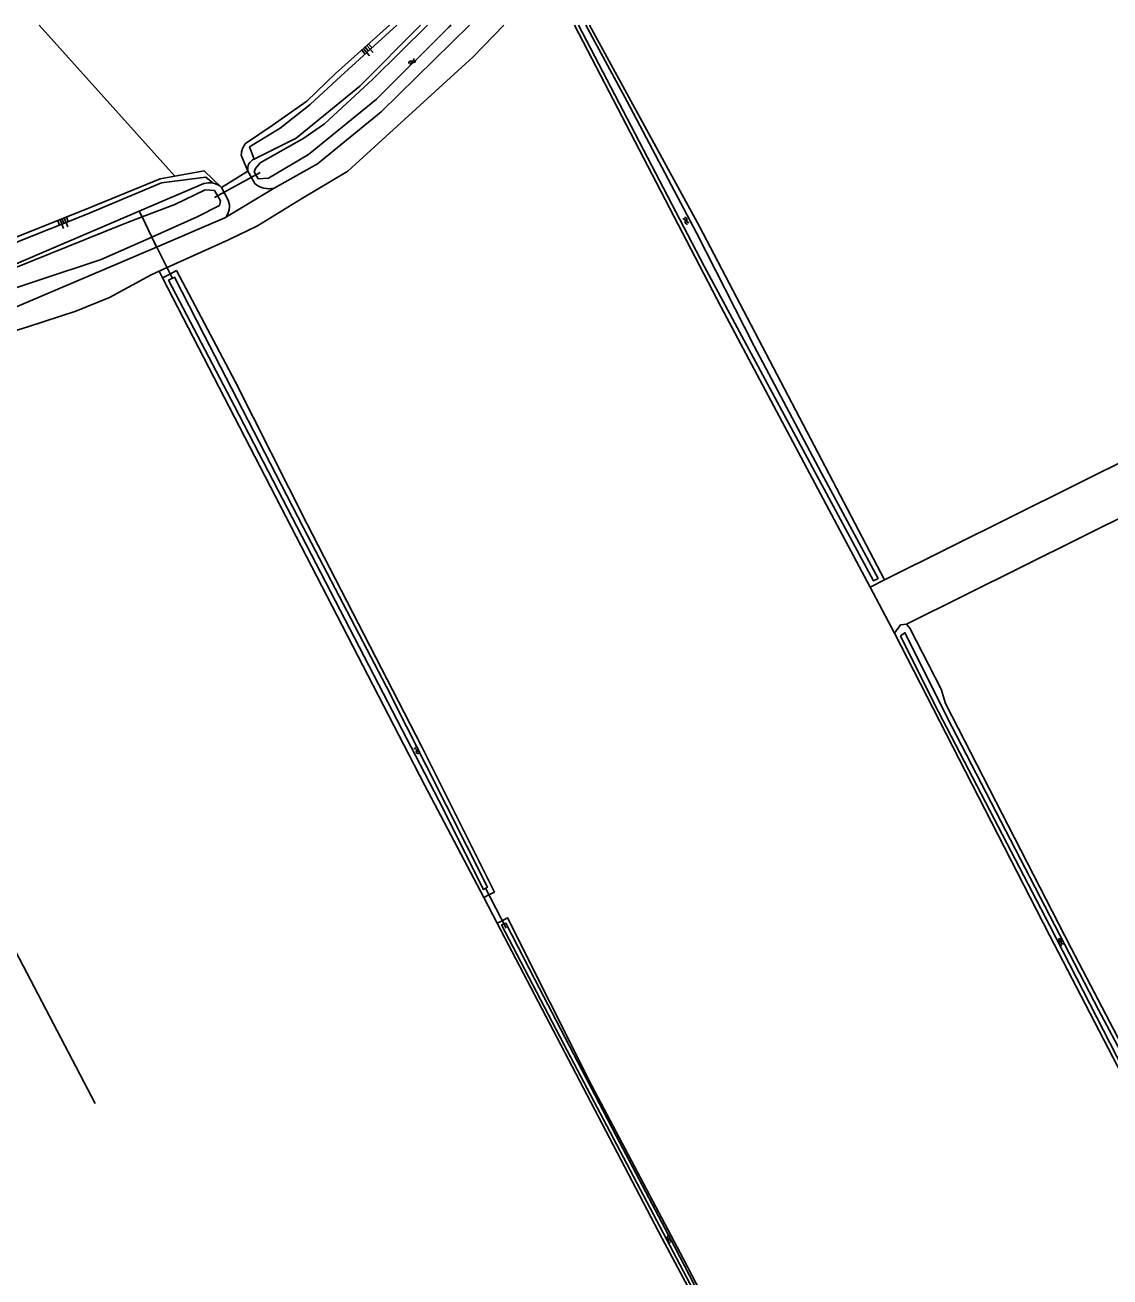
# Model space of a CAD drawing. Extents: x 136000 to 141014, y 402000 to 403500.
# Drawn here: x 138255.5 to 138488.5, y 403231.2 to 403500 of the extents above; entities that cross this region are included whole.
import ezdxf

# ---------------------------------------------------------------- set-up
doc = ezdxf.new("R2010")
doc.units = 0
for name, color, linetype in [('gg-afsc-draadraster', 7, 'Continuous'), ('gg-afsc-lijn draadraster', 7, 'Continuous'), ('gg-knt-BGT kruinlijn', 7, 'Continuous'), ('gg-knt-bovenkant onderkant talud', 7, 'Continuous'), ('gg-knt-bronhoudergrens', 7, 'Continuous'), ('gg-knt-onverhard', 7, 'Continuous'), ('gg-kntw-bovenkant insteek waterloop', 7, 'Continuous'), ('gg-kntw-midden sloot', 7, 'Continuous'), ('gg-kntw-waterlijn', 7, 'Continuous'), ('gg-kwrk-duiker nz buis', 7, 'Continuous'), ('gt-grn-groengrens', 7, 'Continuous'), ('gt-grn-vlakafsluiter', 7, 'Continuous'), ('gt-symb-talud symbool', 7, 'Continuous'), ('gt-symb-watersymbool', 7, 'Continuous')]:
    doc.layers.add(name, color=color, linetype=linetype)

# ---------------------------------------------------------------- blocks, each defined once
blk = doc.blocks.new('gt0-WA')
at = {"layer": 'gt-symb-watersymbool'}
for centre, start, end in [((-0.32, 0.02), 28.0725, 151.9275), ((0.43, 0.42), 208.0725, 331.9275), ((-0.32, -0.43), 28.0725, 151.9275), ((0.43, -0.03), 208.0725, 331.9275)]:
    blk.add_arc(centre, 0.425, start, end, dxfattribs=at)
blk = doc.blocks.new('gt0-TALUD_1')
at = {"layer": 'gt-symb-talud symbool'}
for p, q in [((-0.5, -2), (-0.5, 0)), ((0, -1), (0, 0)), ((-1, -1), (-1, 0)), ((0.5, -2), (0.5, 0)), ((1, -1), (1, 0))]:
    blk.add_line(p, q, dxfattribs=at)

msp = doc.modelspace()

# ---------------------------------------------------------------- linework, layer by layer
at = {"layer": 'gg-afsc-draadraster'}
for p, q in [((138284.28, 403447.13), (138285.99, 403447.91)), ((138285.01, 403445.71), (138284.28, 403447.13))]:
    msp.add_line(p, q, dxfattribs=at)
for points in [[(138285.99, 403447.91), (138299.14, 403453.86), (138305.42, 403456.91), (138314.73, 403462.63), (138324.82, 403468.65), (138351.7, 403493.2), (138358.34, 403500)], [(138273.58, 403441.53), (138282.55, 403446.34), (138284.28, 403447.13)], [(138256.29, 403435.25), (138266.38, 403438.56), (138273.58, 403441.53)], [(138217.94, 403423.34), (138243.83, 403431.44), (138256.29, 403435.25)]]:
    msp.add_lwpolyline(points, dxfattribs=at)
at = {"layer": 'gg-afsc-lijn draadraster'}
for p, q in [((138284.28, 403447.13), (138285.99, 403447.91)), ((138285.01, 403445.71), (138284.28, 403447.13))]:
    msp.add_line(p, q, dxfattribs=at)
for points in [[(138285.99, 403447.91), (138299.14, 403453.86), (138305.42, 403456.91), (138314.73, 403462.63), (138324.82, 403468.65), (138351.7, 403493.2), (138358.34, 403500)], [(138273.58, 403441.53), (138282.55, 403446.34), (138284.28, 403447.13)], [(138256.29, 403435.25), (138266.38, 403438.56), (138273.58, 403441.53)], [(138217.94, 403423.34), (138243.83, 403431.44), (138256.29, 403435.25)]]:
    msp.add_lwpolyline(points, dxfattribs=at)
at = {"layer": 'gg-knt-BGT kruinlijn'}
for p, q in [((138322.18, 403489.57), (138333.76, 403500)), ((138315.99, 403483.64), (138322.18, 403489.57)), ((138308.53, 403478.41), (138315.99, 403483.64)), ((138303.04, 403474.73), (138308.53, 403478.41)), ((138303.33, 403468.63), (138301.92, 403472.06)), ((138287.63, 403467.57), (138293.97, 403468.71)), ((138293.97, 403468.71), (138297.67, 403465.13)), ((138268.25, 403460.31), (138284.52, 403467.01)), ((138284.52, 403467.01), (138287.63, 403467.57)), ((138252.64, 403454.08), (138268.25, 403460.31))]:
    msp.add_line(p, q, dxfattribs=at)
msp.add_arc((138305.49, 403472.14), 3.57, 133.3077, 181.2457, dxfattribs=at)
at = {"layer": 'gg-knt-bovenkant onderkant talud'}
for points in [[(138304.67, 403471.23), (138303.68, 403473.87), (138310.26, 403477.89), (138316.68, 403482.93), (138323.33, 403489.03), (138335.35, 403500)], [(138295.89, 403466.07), (138294.33, 403467.32), (138284.78, 403466.12), (138268.63, 403459.33), (138253.14, 403453.18), (138223.76, 403443.49), (138185.32, 403429.31), (138146.44, 403412.89), (138123.99, 403403.28), (138113.36, 403398.3), (138103.71, 403393.95), (138098.83, 403391.79)]]:
    msp.add_lwpolyline(points, dxfattribs=at)
at = {"layer": 'gg-knt-bronhoudergrens'}
for p, q in [((138258.47, 403500), (138287.63, 403467.57)), ((138530.15, 403425.71), (138440.04, 403380.9)), ((138535.28, 403416.36), (138444.82, 403371.37)), ((138436.97, 403379.31), (138442.21, 403369.45)), ((138356.86, 403307.15), (138353.98, 403312.65))]:
    msp.add_line(p, q, dxfattribs=at)
at = {"layer": 'gg-knt-onverhard'}
msp.add_line((138298.41, 403458.58), (138308.96, 403465), dxfattribs=at)
at = {"layer": 'gg-kntw-bovenkant insteek waterloop'}
for p, q in [((138304.85, 403465.99), (138303.33, 403468.63)), ((138280.01, 403460.04), (138293.89, 403465.95)), ((138299.08, 403462.43), (138297.67, 403465.13)), ((138298.41, 403458.58), (138283.71, 403452.33)), ((138286.69, 403446.57), (138288.01, 403447.28)), ((138288.01, 403447.28), (138300.59, 403423.45)), ((138286.69, 403446.57), (138285.01, 403445.71)), ((138300.59, 403423.45), (138316.02, 403392.99)), ((138316.02, 403392.99), (138340.59, 403345.14)), ((138440.04, 403380.9), (138436.97, 403379.31)), ((138340.59, 403345.14), (138356.3, 403313.85)), ((138353.98, 403312.65), (138355.1, 403313.24)), ((138356.3, 403313.85), (138355.1, 403313.24)), ((138357.96, 403307.7), (138356.86, 403307.15))]:
    msp.add_line(p, q, dxfattribs=at)
for points in [[(138304.67, 403471.23), (138313.73, 403475.74), (138327.38, 403486.91), (138340.39, 403500)], [(138308.96, 403465), (138318.29, 403470.17), (138331.94, 403481.34), (138350.95, 403500)], [(138373.5, 403500), (138405.01, 403439.42), (138436.97, 403379.31)], [(138376.73, 403500), (138400.36, 403456.78), (138440.04, 403380.9)], [(138280.01, 403460.04), (138248.98, 403446.83), (138223.52, 403439.39), (138187.7, 403427.21)], [(138283.71, 403452.33), (138251.4, 403438.58), (138226.12, 403431.18), (138191.07, 403419.27)], [(138285.01, 403445.71), (138341.27, 403336.89), (138353.98, 403312.65)], [(138442.21, 403369.45), (138443.52, 403371.24), (138444.82, 403371.37)], [(138444.82, 403371.37), (138445.5, 403370.51), (138452.21, 403357.43), (138453.18, 403354.31), (138480.2, 403301.82), (138501.7, 403260.54), (138506.1, 403251.56), (138512.79, 403236.58)], [(138442.21, 403369.45), (138475.55, 403304.58), (138510.46, 403237.29)], [(138356.86, 403307.15), (138392.33, 403239.46), (138401.14, 403223.03), (138423.73, 403179.32), (138425.44, 403176.48)], [(138423.15, 403184.38), (138415.49, 403199.22), (138396.84, 403235.15), (138377.21, 403272.22), (138359.1, 403308.28), (138357.96, 403307.7)]]:
    msp.add_lwpolyline(points, dxfattribs=at)
for centre, radius, start, end in [((138305.64, 403469.09), 2.35, 114.3351, 191.15), ((138295.11, 403462.39), 3.76, 78.0023, 109.0187), ((138295.09, 403462.37), 3.78, 46.8761, 77.7262), ((138307.82, 403469.32), 4.47, 228.2412, 284.7432), ((138295.78, 403461.02), 3.59, 317.0407, 23.0165)]:
    msp.add_arc(centre, radius, start, end, dxfattribs=at)
at = {"layer": 'gg-kntw-midden sloot'}
msp.add_lwpolyline([(138192.99, 403412.37), (138207.27, 403387.82), (138211.28, 403380.31), (138240.16, 403325.69), (138251.79, 403304.3), (138270.55, 403268.46)], dxfattribs=at)
at = {"layer": 'gg-kntw-waterlijn'}
for points in [[(138341.92, 403500), (138330.18, 403488.41), (138319.76, 403478.81), (138315.34, 403475.7), (138306, 403470.38), (138304.97, 403469.18), (138304.68, 403468.47), (138305.57, 403467), (138307.77, 403467.11), (138316.36, 403472.2), (138330.93, 403484.07), (138346.59, 403499.59), (138347.02, 403500)], [(138374.35, 403500), (138401.33, 403448.26), (138437.72, 403380.66), (138438.69, 403381.18), (138426.54, 403403.76), (138412.05, 403431.05), (138399.68, 403455.39), (138384.78, 403483.59), (138375.9, 403500)], [(138280.61, 403458.79), (138287.65, 403461.44), (138294.18, 403464.6), (138296.13, 403464.46), (138297.48, 403462.23), (138297.21, 403461.27), (138292.45, 403458.84), (138282.68, 403454.48)], [(138188.17, 403426.09), (138194.16, 403428.4), (138219.81, 403437.33), (138243.01, 403444.43), (138249.34, 403446.29), (138276.18, 403457.13), (138280.61, 403458.79)], [(138190.02, 403421.72), (138191.61, 403422.38), (138218.19, 403431.91), (138271.85, 403449.64), (138282.68, 403454.48)], [(138286.27, 403445.24), (138300.49, 403418.14), (138331.38, 403358.49), (138344.33, 403333.49), (138353.92, 403314.42), (138354.78, 403314.86), (138350.27, 403323.82), (138333.1, 403357.94), (138315.26, 403392.02), (138293.9, 403433.53), (138287.54, 403445.9), (138286.27, 403445.24)], [(138443.54, 403368.89), (138450.77, 403354.31), (138475.52, 403306.77), (138510.19, 403239.17), (138511.5, 403236.33), (138512.09, 403236.74), (138507.45, 403246.83), (138502.09, 403258.5), (138486.14, 403288.43), (138454.53, 403349.38), (138444.47, 403369.51), (138443.54, 403368.89)], [(138357.8, 403306.83), (138371.22, 403281.16), (138401.11, 403224.37), (138419.93, 403187.98), (138425.12, 403177.94), (138427.2, 403174.58), (138443.19, 403142.38), (138443.83, 403142.7), (138440.77, 403148.86), (138430.57, 403168.98), (138426.99, 403176.04), (138425.48, 403178.24), (138406.56, 403215.33), (138395.01, 403237.62), (138382.45, 403261.48), (138365, 403295.05), (138358.71, 403307.15), (138357.8, 403306.83)]]:
    msp.add_lwpolyline(points, dxfattribs=at)
at = {"layer": 'gg-kwrk-duiker nz buis'}
for p, q in [((138296.13, 403462.95), (138305.99, 403468.33)), ((138287.09, 403445.71), (138282.59, 403454.71)), ((138354.34, 403314.71), (138358.79, 403306.1))]:
    msp.add_line(p, q, dxfattribs=at)
at = {"layer": 'gt-grn-groengrens'}
msp.add_line((138297.67, 403465.13), (138303.33, 403468.63), dxfattribs=at)
at = {"layer": 'gt-grn-vlakafsluiter'}
for p, q in [((138280.61, 403458.79), (138280.01, 403460.04)), ((138280.61, 403458.79), (138282.68, 403454.48)), ((138282.68, 403454.48), (138283.71, 403452.33))]:
    msp.add_line(p, q, dxfattribs=at)

# ---------------------------------------------------------------- block references
at = {"layer": 'gt-symb-talud symbool'}
for p, xscale, yscale, rotation in [((138328.52, 403495.24), 1.0000359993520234, 1.0000359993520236, 41.757247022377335), ((138263.44, 403458.35), 1.0003409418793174, 1.0003409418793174, 21.769501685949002)]:
    msp.add_blockref('gt0-TALUD_1', p, dxfattribs=dict(at, xscale=xscale, yscale=yscale, rotation=rotation))
at = {"layer": 'gt-symb-watersymbool'}
for p, rotation in [((138338.57, 403492.06), 45.648297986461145), ((138397.48, 403457.93), 132.8519084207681), ((138339.72, 403344.23), 132.8519084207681), ((138477.86, 403303.09), 132.8519084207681), ((138393.8, 403239.25), 132.85190842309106)]:
    msp.add_blockref('gt0-WA', p, dxfattribs=dict(at, rotation=rotation))

doc.saveas('drawing.dxf')
